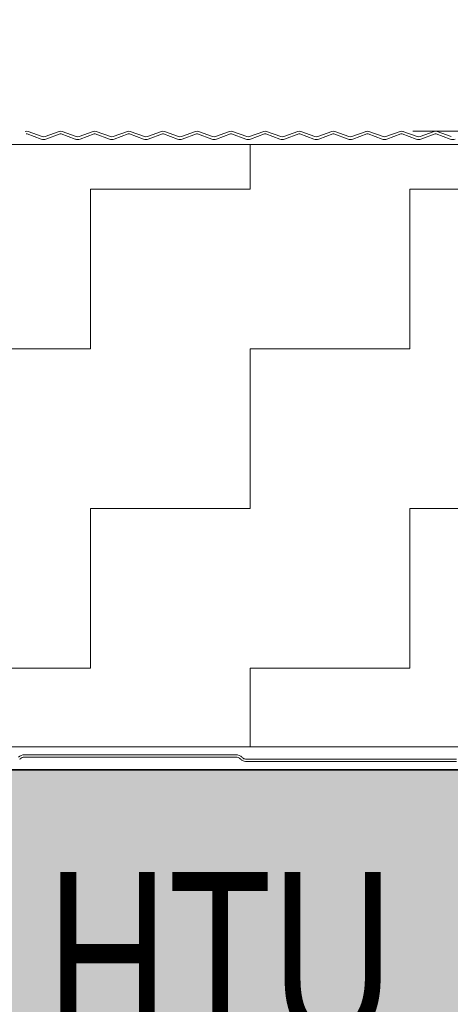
# Model space of a CAD drawing. Header units: metres. Extents: x 1316.5 to 1415.3, y -94.1 to -52.
# Tile 571 of 656: x 1409.196 to 1409.297, y -73.391 to -73.16. Entities that reach past the tile are written whole.
import ezdxf

# ---------------------------------------------------------------- set-up
doc = ezdxf.new("R2010")
doc.units = ezdxf.units.M
doc.header["$PDMODE"] = 65
for name, pattern in [('AUSGEZOGEN', [0]), ('PUNKT2_S9', [0.0015, 0, -0.0015]), ('STRICHPUNKT2_S5', [0.1, 0.07, -0.01, 0.01, -0.01])]:
    doc.linetypes.add(name, pattern=pattern)
doc.layers.add('XR$3$_42143', color=7, linetype='Continuous')
doc.layers.add('XR$3$_42154', color=7, linetype='Continuous')
for name, color, linetype, lineweight in [('XR$3$Achsen', 4, 'AUSGEZOGEN', 13), ('XR$3$Maßlinie 1_50', 7, 'AUSGEZOGEN', 25), ('XR$3$Muster', 4, 'AUSGEZOGEN', 13), ('XR$3$Möblierung', 4, 'AUSGEZOGEN', 13), ('XR$3$STANDARD_1', 7, 'AUSGEZOGEN', 25), ('XR$3$Text 1_100', 3, 'AUSGEZOGEN', 18), ('XR$3$Wand Mauerwerk nt', 7, 'AUSGEZOGEN', 25), ('XR$3$Wand Mauerwerk tr_1', 42, 'AUSGEZOGEN', 18)]:
    doc.layers.add(name, color=color, linetype=linetype, lineweight=lineweight)
doc.styles.add('ARIAL', font='arial.ttf')
doc.dimstyles.new('DIMSTYLE_21', dxfattribs={"dimtxt": 0.04, "dimasz": 0.03, "dimexe": 0, "dimexo": 1e-06, "dimgap": 0.02, "dimtad": 2, "dimdec": 0, "dimlfac": 100, "dimrnd": 0.5, "dimzin": 12, "dimdsep": 46, "dimtxsty": 'ARIAL', "dimblk1": 'ALL_ML_KREIS', "dimblk2": 'ALL_ML_KREIS', "dimsah": 1, "dimcen": 0, "dimse1": 1, "dimse2": 1, "dimclrd": 7, "dimclre": 7, "dimclrt": 7, "dimadec": 0, "dimazin": 0, "dimtfac": 1, "dimtdec": 0, "dimtix": 1, "dimtmove": 2, "dimatfit": 3, "dimfxl": 0, "dimtzin": 0, "dimlwd": 0, "dimlwe": 25, "dimarcsym": 0})
doc.dimstyles.new('DIMSTYLE_4', dxfattribs={"dimtxt": 0.04, "dimasz": 0.03, "dimexe": 0, "dimexo": 1e-06, "dimgap": 0.02, "dimtad": 2, "dimdec": 1, "dimlfac": 100, "dimrnd": 0.5, "dimzin": 4, "dimdsep": 46, "dimtxsty": 'ARIAL', "dimblk1": 'ALL_ML_KREIS', "dimblk2": 'ALL_ML_KREIS', "dimsah": 1, "dimcen": 0, "dimse1": 1, "dimse2": 1, "dimclrd": 7, "dimclre": 7, "dimclrt": 7, "dimadec": 0, "dimazin": 0, "dimtfac": 1, "dimtdec": 0, "dimtix": 1, "dimtmove": 2, "dimatfit": 3, "dimfxl": 0, "dimtzin": 0, "dimlwd": 0, "dimlwe": 25, "dimarcsym": 0})

# ---------------------------------------------------------------- blocks, each defined once
blk = doc.blocks.new('ALL_ML_KREIS')
at = {"color": 0, "linetype": 'ByBlock', "lineweight": -2}
for p, q in [((0, -0.5), (0, 0.5)), ((-1, 0), (0.5, 0))]:
    blk.add_line(p, q, dxfattribs=at)
blk.add_circle((0, 0), 0.15, dxfattribs=at)
blk = doc.blocks.new('*D170')
at = {"layer": 'DEFPOINTS', "color": 7, "linetype": 'AUSGEZOGEN', "lineweight": 25, "transparency": 33554687}
for p in [(1408.61527, -73.07314), (1408.61527, -73.38937), (1409.31527, -73.38937)]:
    blk.add_point(p, dxfattribs=at)
at = {"layer": 'XR$3$Maßlinie 1_50', "color": 7, "linetype": 'AUSGEZOGEN', "lineweight": -2, "transparency": 33554687}
blk.add_line((1408.61527, -73.07314), (1409.31527, -73.07314), dxfattribs=at)
at = {"layer": 'XR$3$Maßlinie 1_50', "color": 7, "linetype": 'AUSGEZOGEN', "lineweight": 25, "transparency": 33554687, "xscale": 0.03, "yscale": 0.03, "zscale": 0.03, "rotation": 180}
blk.add_blockref('ALL_ML_KREIS', (1408.61527, -73.07314), dxfattribs=at)
at = {"layer": 'XR$3$Maßlinie 1_50', "color": 7, "linetype": 'AUSGEZOGEN', "lineweight": 25, "transparency": 33554687, "xscale": 0.03, "yscale": 0.03, "zscale": 0.03}
blk.add_blockref('ALL_ML_KREIS', (1409.31527, -73.07314), dxfattribs=at)
at = {"layer": 'XR$3$Maßlinie 1_50', "color": 7, "linetype": 'AUSGEZOGEN', "lineweight": 25, "transparency": 33554687, "insert": (1408.96353, -73.04246), "char_height": 0.04, "width": 0.08, "attachment_point": 5, "style": 'ARIAL'}
blk.add_mtext('\\A1;{70}', dxfattribs=at)
blk = doc.blocks.new('*D199')
at = {"layer": 'DEFPOINTS', "color": 7, "linetype": 'AUSGEZOGEN', "lineweight": 25, "transparency": 33554687}
for p in [(1408.49128, -72.83468), (1408.49128, -73.18735), (1409.43926, -73.20064)]:
    blk.add_point(p, dxfattribs=at)
at = {"layer": 'XR$3$Maßlinie 1_50', "color": 7, "linetype": 'AUSGEZOGEN', "lineweight": -2, "transparency": 33554687}
blk.add_line((1408.49128, -72.83468), (1409.43926, -72.83468), dxfattribs=at)
at = {"layer": 'XR$3$Maßlinie 1_50', "color": 7, "linetype": 'AUSGEZOGEN', "lineweight": 25, "transparency": 33554687, "xscale": 0.03, "yscale": 0.03, "zscale": 0.03, "rotation": 180}
blk.add_blockref('ALL_ML_KREIS', (1408.49128, -72.83468), dxfattribs=at)
at = {"layer": 'XR$3$Maßlinie 1_50', "color": 7, "linetype": 'AUSGEZOGEN', "lineweight": 25, "transparency": 33554687, "xscale": 0.03, "yscale": 0.03, "zscale": 0.03}
blk.add_blockref('ALL_ML_KREIS', (1409.43926, -72.83468), dxfattribs=at)
at = {"layer": 'XR$3$Maßlinie 1_50', "color": 7, "linetype": 'AUSGEZOGEN', "lineweight": 25, "transparency": 33554687, "insert": (1408.96331, -72.804), "char_height": 0.04, "width": 0.16, "attachment_point": 5, "style": 'ARIAL'}
blk.add_mtext('\\A1;{\\A1;{95\\H0.026400;\\S^ ;}}', dxfattribs=at)
blk = doc.blocks.new('*D218')
at = {"layer": 'DEFPOINTS', "color": 7, "linetype": 'AUSGEZOGEN', "lineweight": 25, "transparency": 33554687}
for p in [(1408.61527, -72.95765), (1409.31527, -73.38937), (1408.61527, -73.44581)]:
    blk.add_point(p, dxfattribs=at)
at = {"layer": 'XR$3$Maßlinie 1_50', "color": 7, "linetype": 'AUSGEZOGEN', "lineweight": -2, "transparency": 33554687}
blk.add_line((1408.61527, -72.95765), (1409.31527, -72.95765), dxfattribs=at)
at = {"layer": 'XR$3$Maßlinie 1_50', "color": 7, "linetype": 'AUSGEZOGEN', "lineweight": 25, "transparency": 33554687, "xscale": 0.03, "yscale": 0.03, "zscale": 0.03, "rotation": 180}
blk.add_blockref('ALL_ML_KREIS', (1408.61527, -72.95765), dxfattribs=at)
at = {"layer": 'XR$3$Maßlinie 1_50', "color": 7, "linetype": 'AUSGEZOGEN', "lineweight": 25, "transparency": 33554687, "xscale": 0.03, "yscale": 0.03, "zscale": 0.03}
blk.add_blockref('ALL_ML_KREIS', (1409.31527, -72.95765), dxfattribs=at)
at = {"layer": 'XR$3$Maßlinie 1_50', "color": 7, "linetype": 'AUSGEZOGEN', "lineweight": 25, "transparency": 33554687, "insert": (1408.96353, -72.92697), "char_height": 0.04, "width": 0.08, "attachment_point": 5, "style": 'ARIAL'}
blk.add_mtext('\\A1;{70}', dxfattribs=at)

msp = doc.modelspace()

# ---------------------------------------------------------------- hatches: boundary and pattern name
at = {"layer": 'XR$3$Muster', "linetype": 'AUSGEZOGEN', "lineweight": 13, "transparency": 33554687}
h = msp.add_hatch(dxfattribs=at)
h.set_pattern_fill('MUSTER', color=4, scale=0.0375, angle=90, style=0, pattern_type=2)
h.set_pattern_definition([(90, (-0.075, 0.075), (-0.0375, 0.0375), [0.0375, -0.0375]), (180, (-0.075, 0.075), (-0.0375, -0.0375), [0.0375, -0.0375])])
h.paths.add_polyline_path([(1409.43926, -73.18952), (1408.49128, -73.18952), (1408.49128, -73.33093), (1409.43926, -73.33093)], flags=0)
at = {"layer": 'XR$3$Möblierung', "linetype": 'AUSGEZOGEN', "lineweight": 13, "transparency": 33554687}
msp.add_hatch(color=8, dxfattribs=at).paths.add_polyline_path([(1409.23927, -73.42837), (1409.24114, -73.43194), (1409.24137, -73.43208), (1409.24137, -73.43237), (1409.29357, -73.43237), (1409.29357, -73.43112), (1409.29475, -73.4302), (1409.29579, -73.42912), (1409.29664, -73.42789), (1409.29777, -73.42562), (1409.29777, -73.42137), (1409.29796, -73.42013), (1409.29853, -73.41902), (1409.29942, -73.41813), (1409.30053, -73.41756), (1409.30177, -73.41737), (1409.31127, -73.41737), (1409.3125, -73.41756), (1409.31362, -73.41813), (1409.3145, -73.41902), (1409.31507, -73.42013), (1409.31527, -73.42137), (1409.31527, -73.33637), (1409.08027, -73.33637), (1409.07427, -73.33637), (1409.05627, -73.33637), (1408.61527, -73.33637), (1408.61527, -73.42137), (1408.61546, -73.42013), (1408.61603, -73.41902), (1408.61692, -73.41813), (1408.61803, -73.41756), (1408.61927, -73.41737), (1408.62877, -73.41737), (1408.63, -73.41756), (1408.63112, -73.41813), (1408.632, -73.41902), (1408.63257, -73.42013), (1408.63277, -73.42137), (1408.63277, -73.42562), (1408.63389, -73.42789), (1408.63475, -73.42912), (1408.63579, -73.4302), (1408.63697, -73.43112), (1408.63697, -73.43237), (1408.68917, -73.43237), (1408.68917, -73.43208), (1408.68939, -73.43194), (1408.69127, -73.42837), (1408.69127, -73.42764), (1408.69317, -73.42764), (1408.69317, -73.4451), (1408.69127, -73.4451), (1408.69127, -73.44437), (1408.68939, -73.4408), (1408.68917, -73.44066), (1408.68917, -73.44037), (1408.63697, -73.44037), (1408.63697, -73.44162), (1408.63579, -73.44254), (1408.63475, -73.44362), (1408.63389, -73.44485), (1408.63277, -73.44712), (1408.63277, -73.45137), (1408.63257, -73.45261), (1408.632, -73.45372), (1408.63112, -73.45461), (1408.63, -73.45517), (1408.62877, -73.45537), (1408.61927, -73.45537), (1408.61803, -73.45517), (1408.61692, -73.45461), (1408.61603, -73.45372), (1408.61546, -73.45261), (1408.61527, -73.45137), (1408.61527, -73.64137), (1408.61546, -73.64013), (1408.61603, -73.63902), (1408.61692, -73.63813), (1408.61803, -73.63756), (1408.61927, -73.63737), (1408.62877, -73.63737), (1408.63, -73.63756), (1408.63112, -73.63813), (1408.632, -73.63902), (1408.63257, -73.64013), (1408.63277, -73.64137), (1408.63277, -73.64562), (1408.63389, -73.64789), (1408.63475, -73.64912), (1408.63579, -73.6502), (1408.63697, -73.65112), (1408.63697, -73.65237), (1408.68917, -73.65237), (1408.68917, -73.65208), (1408.68939, -73.65194), (1408.69127, -73.64837), (1408.69127, -73.64764), (1408.69317, -73.64764), (1408.69317, -73.6651), (1408.69127, -73.6651), (1408.69127, -73.66437), (1408.68939, -73.6608), (1408.68917, -73.66066), (1408.68917, -73.66037), (1408.63697, -73.66037), (1408.63697, -73.66162), (1408.63579, -73.66254), (1408.63475, -73.66362), (1408.63389, -73.66485), (1408.63277, -73.66712), (1408.63277, -73.67137), (1408.63257, -73.67261), (1408.632, -73.67372), (1408.63112, -73.67461), (1408.63, -73.67517), (1408.62877, -73.67537), (1408.61927, -73.67537), (1408.61803, -73.67517), (1408.61692, -73.67461), (1408.61603, -73.67372), (1408.61546, -73.67261), (1408.61527, -73.67137), (1408.61527, -73.73637), (1409.31527, -73.73637), (1409.31527, -73.67137), (1409.31507, -73.67261), (1409.3145, -73.67372), (1409.31362, -73.67461), (1409.3125, -73.67517), (1409.31127, -73.67537), (1409.30177, -73.67537), (1409.30053, -73.67517), (1409.29942, -73.67461), (1409.29853, -73.67372), (1409.29796, -73.67261), (1409.29777, -73.67137), (1409.29777, -73.66712), (1409.29664, -73.66485), (1409.29579, -73.66362), (1409.29475, -73.66254), (1409.29357, -73.66162), (1409.29357, -73.66037), (1409.24137, -73.66037), (1409.24137, -73.66066), (1409.24114, -73.6608), (1409.23927, -73.66437), (1409.23927, -73.6651), (1409.23737, -73.6651), (1409.23737, -73.64764), (1409.23927, -73.64764), (1409.23927, -73.64837), (1409.24114, -73.65194), (1409.24137, -73.65208), (1409.24137, -73.65237), (1409.29357, -73.65237), (1409.29357, -73.65112), (1409.29475, -73.6502), (1409.29579, -73.64912), (1409.29664, -73.64789), (1409.29777, -73.64562), (1409.29777, -73.64137), (1409.29796, -73.64013), (1409.29853, -73.63902), (1409.29942, -73.63813), (1409.30053, -73.63756), (1409.30177, -73.63737), (1409.31127, -73.63737), (1409.3125, -73.63756), (1409.31362, -73.63813), (1409.3145, -73.63902), (1409.31507, -73.64013), (1409.31527, -73.64137), (1409.31527, -73.45137), (1409.31507, -73.45261), (1409.3145, -73.45372), (1409.31362, -73.45461), (1409.3125, -73.45517), (1409.31127, -73.45537), (1409.30177, -73.45537), (1409.30053, -73.45517), (1409.29942, -73.45461), (1409.29853, -73.45372), (1409.29796, -73.45261), (1409.29777, -73.45137), (1409.29777, -73.44712), (1409.29664, -73.44485), (1409.29579, -73.44362), (1409.29475, -73.44254), (1409.29357, -73.44162), (1409.29357, -73.44037), (1409.24137, -73.44037), (1409.24137, -73.44066), (1409.24114, -73.4408), (1409.23927, -73.44437), (1409.23927, -73.4451), (1409.23737, -73.4451), (1409.23737, -73.42764), (1409.23927, -73.42764)])

# ---------------------------------------------------------------- linework, layer by layer
at = {"layer": 'XR$3$_42143', "color": 30, "linetype": 'AUSGEZOGEN', "lineweight": 13, "transparency": 33554687}
for p, q in [((1409.19764, -73.18702), (1409.20096, -73.18823)), ((1409.20118, -73.18764), (1409.19786, -73.18643)), ((1409.20518, -73.18643), (1409.20186, -73.18764)), ((1409.20208, -73.18823), (1409.2054, -73.18702)), ((1409.20565, -73.18702), (1409.20897, -73.18823)), ((1409.20919, -73.18764), (1409.20587, -73.18643)), ((1409.21319, -73.18643), (1409.20987, -73.18764)), ((1409.21009, -73.18823), (1409.21341, -73.18702)), ((1409.21366, -73.18702), (1409.21698, -73.18823)), ((1409.2172, -73.18764), (1409.21387, -73.18643)), ((1409.2212, -73.18643), (1409.21788, -73.18764)), ((1409.21809, -73.18823), (1409.22141, -73.18702)), ((1409.22167, -73.18702), (1409.22499, -73.18823)), ((1409.2252, -73.18764), (1409.22188, -73.18643)), ((1409.22921, -73.18643), (1409.22589, -73.18764)), ((1409.2261, -73.18823), (1409.22942, -73.18702)), ((1409.22968, -73.18702), (1409.233, -73.18823)), ((1409.23321, -73.18764), (1409.22989, -73.18643)), ((1409.23722, -73.18643), (1409.2339, -73.18764)), ((1409.23411, -73.18823), (1409.23743, -73.18702)), ((1409.23769, -73.18702), (1409.24101, -73.18823)), ((1409.24122, -73.18764), (1409.2379, -73.18643)), ((1409.24523, -73.18643), (1409.2419, -73.18764)), ((1409.24212, -73.18823), (1409.24544, -73.18702)), ((1409.24569, -73.18702), (1409.24901, -73.18823)), ((1409.24923, -73.18764), (1409.24591, -73.18643)), ((1409.25323, -73.18643), (1409.24991, -73.18764)), ((1409.25013, -73.18823), (1409.25345, -73.18702)), ((1409.2537, -73.18702), (1409.25702, -73.18823)), ((1409.25724, -73.18764), (1409.25392, -73.18643)), ((1409.26124, -73.18643), (1409.25792, -73.18764)), ((1409.25814, -73.18823), (1409.26146, -73.18702)), ((1409.26171, -73.18702), (1409.26503, -73.18823)), ((1409.26525, -73.18764), (1409.26193, -73.18643)), ((1409.26925, -73.18643), (1409.26593, -73.18764)), ((1409.26615, -73.18823), (1409.26947, -73.18702)), ((1409.26972, -73.18702), (1409.27304, -73.18823)), ((1409.27326, -73.18764), (1409.26993, -73.18643)), ((1409.27726, -73.18643), (1409.27394, -73.18764)), ((1409.27415, -73.18823), (1409.27748, -73.18702)), ((1409.27773, -73.18702), (1409.28105, -73.18823)), ((1409.28126, -73.18764), (1409.27794, -73.18643)), ((1409.28527, -73.18643), (1409.28195, -73.18764)), ((1409.28216, -73.18823), (1409.28548, -73.18702)), ((1409.28574, -73.18702), (1409.28906, -73.18823)), ((1409.28927, -73.18764), (1409.28595, -73.18643)), ((1409.29328, -73.18643), (1409.28996, -73.18764)), ((1409.29017, -73.18823), (1409.29349, -73.18702)), ((1409.29375, -73.18702), (1409.29707, -73.18823)), ((1409.29728, -73.18764), (1409.29396, -73.18643)), ((1409.24671, -73.33282), (1409.19703, -73.33282)), ((1409.1959, -73.3339), (1409.19601, -73.33379)), ((1409.19703, -73.33337), (1409.24671, -73.33337)), ((1409.24774, -73.33379), (1409.24784, -73.3339)), ((1409.24823, -73.33351), (1409.24813, -73.3334)), ((1409.29853, -73.33382), (1409.24898, -73.33382)), ((1409.24898, -73.33437), (1409.29853, -73.33437))]:
    msp.add_line(p, q, dxfattribs=at)
for centre, radius, start, end in [((1409.19752, -73.18737), 0.001, 70.0189, 109.9791), ((1409.19752, -73.18737), 0.00037, 70.0189, 109.9791), ((1409.20552, -73.18737), 0.001, 70.0189, 109.9791), ((1409.20552, -73.18737), 0.00037, 70.0189, 109.9791), ((1409.21353, -73.18737), 0.001, 70.0189, 109.9791), ((1409.21353, -73.18737), 0.001, 70.0189, 109.9791), ((1409.21353, -73.18737), 0.00037, 70.0189, 109.9791), ((1409.21353, -73.18737), 0.00037, 70.0189, 109.9791), ((1409.22154, -73.18737), 0.001, 70.0189, 109.9791), ((1409.22154, -73.18737), 0.00037, 70.0189, 109.9791), ((1409.22955, -73.18737), 0.001, 70.0189, 109.9791), ((1409.22955, -73.18737), 0.001, 70.0189, 109.9791), ((1409.22955, -73.18737), 0.00037, 70.0189, 109.9791), ((1409.22955, -73.18737), 0.00037, 70.0189, 109.9791), ((1409.23756, -73.18737), 0.001, 70.0189, 109.9791), ((1409.23756, -73.18737), 0.00037, 70.0189, 109.9791), ((1409.24557, -73.18737), 0.001, 70.0189, 109.9791), ((1409.24557, -73.18737), 0.001, 70.0189, 109.9791), ((1409.24557, -73.18737), 0.00037, 70.0189, 109.9791), ((1409.24557, -73.18737), 0.00037, 70.0189, 109.9791), ((1409.25358, -73.18737), 0.001, 70.0189, 109.9791), ((1409.25358, -73.18737), 0.00037, 70.0189, 109.9791), ((1409.26158, -73.18737), 0.001, 70.0189, 109.9791), ((1409.26158, -73.18737), 0.001, 70.0189, 109.9791), ((1409.26158, -73.18737), 0.00037, 70.0189, 109.9791), ((1409.26158, -73.18737), 0.00037, 70.0189, 109.9791), ((1409.26959, -73.18737), 0.001, 70.0189, 109.9791), ((1409.26959, -73.18737), 0.00037, 70.0189, 109.9791), ((1409.2776, -73.18737), 0.001, 70.0189, 109.9791), ((1409.2776, -73.18737), 0.001, 70.0189, 109.9791), ((1409.2776, -73.18737), 0.00037, 70.0189, 109.9791), ((1409.2776, -73.18737), 0.00037, 70.0189, 109.9791), ((1409.28561, -73.18737), 0.001, 70.0189, 109.9791), ((1409.28561, -73.18737), 0.00037, 70.0189, 109.9791), ((1409.29362, -73.18737), 0.001, 70.0189, 109.9791), ((1409.29362, -73.18737), 0.001, 70.0189, 109.9791), ((1409.29362, -73.18737), 0.00037, 70.0189, 109.9791), ((1409.29362, -73.18737), 0.00037, 70.0189, 109.9791), ((1409.20152, -73.1867), 0.00163, 250.0189, 289.9791), ((1409.20152, -73.1867), 0.001, 250.0189, 289.9791), ((1409.20953, -73.1867), 0.00163, 250.0189, 289.9791), ((1409.20953, -73.1867), 0.001, 250.0189, 289.9791), ((1409.21754, -73.1867), 0.00163, 250.0189, 289.9791), ((1409.21754, -73.1867), 0.001, 250.0189, 289.9791), ((1409.22555, -73.1867), 0.00163, 250.0189, 289.9791), ((1409.22555, -73.1867), 0.001, 250.0189, 289.9791), ((1409.23355, -73.1867), 0.00163, 250.0189, 289.9791), ((1409.23355, -73.1867), 0.001, 250.0189, 289.9791), ((1409.24156, -73.1867), 0.00163, 250.0189, 289.9791), ((1409.24156, -73.1867), 0.001, 250.0189, 289.9791), ((1409.24957, -73.1867), 0.00163, 250.0189, 289.9791), ((1409.24957, -73.1867), 0.001, 250.0189, 289.9791), ((1409.25758, -73.1867), 0.00163, 250.0189, 289.9791), ((1409.25758, -73.1867), 0.001, 250.0189, 289.9791), ((1409.26559, -73.1867), 0.00163, 250.0189, 289.9791), ((1409.26559, -73.1867), 0.001, 250.0189, 289.9791), ((1409.2736, -73.1867), 0.00163, 250.0189, 289.9791), ((1409.2736, -73.1867), 0.001, 250.0189, 289.9791), ((1409.28161, -73.1867), 0.00163, 250.0189, 289.9791), ((1409.28161, -73.1867), 0.001, 250.0189, 289.9791), ((1409.28961, -73.1867), 0.00163, 250.0189, 289.9791), ((1409.28961, -73.1867), 0.001, 250.0189, 289.9791), ((1409.29762, -73.1867), 0.00163, 250.0189, 289.9791), ((1409.19703, -73.33482), 0.002, 90, 135), ((1409.24671, -73.33482), 0.002, 45, 90), ((1409.19703, -73.33482), 0.00145, 90, 135), ((1409.24671, -73.33482), 0.00145, 45, 90), ((1409.24898, -73.33277), 0.0016, 225, 270), ((1409.24898, -73.33277), 0.00105, 225, 270)]:
    msp.add_arc(centre, radius, start, end, dxfattribs=at)
at = {"layer": 'XR$3$_42154', "color": 51, "linetype": 'AUSGEZOGEN', "lineweight": 13, "transparency": 33554687}
for p, q in [((1409.20096, -73.18823), (1409.19764, -73.18702)), ((1409.2054, -73.18702), (1409.20208, -73.18823)), ((1409.20897, -73.18823), (1409.20565, -73.18702)), ((1409.21341, -73.18702), (1409.21009, -73.18823)), ((1409.21698, -73.18823), (1409.21366, -73.18702)), ((1409.22141, -73.18702), (1409.21809, -73.18823)), ((1409.22499, -73.18823), (1409.22167, -73.18702)), ((1409.22942, -73.18702), (1409.2261, -73.18823)), ((1409.233, -73.18823), (1409.22968, -73.18702)), ((1409.23743, -73.18702), (1409.23411, -73.18823)), ((1409.24101, -73.18823), (1409.23769, -73.18702)), ((1409.24544, -73.18702), (1409.24212, -73.18823)), ((1409.24901, -73.18823), (1409.24569, -73.18702)), ((1409.25345, -73.18702), (1409.25013, -73.18823)), ((1409.25702, -73.18823), (1409.2537, -73.18702)), ((1409.26146, -73.18702), (1409.25814, -73.18823)), ((1409.26503, -73.18823), (1409.26171, -73.18702)), ((1409.26947, -73.18702), (1409.26615, -73.18823)), ((1409.27304, -73.18823), (1409.26972, -73.18702)), ((1409.27748, -73.18702), (1409.27415, -73.18823)), ((1409.28105, -73.18823), (1409.27773, -73.18702)), ((1409.28548, -73.18702), (1409.28216, -73.18823)), ((1409.28906, -73.18823), (1409.28574, -73.18702)), ((1409.29349, -73.18702), (1409.29017, -73.18823)), ((1409.29707, -73.18823), (1409.29375, -73.18702)), ((1409.19703, -73.33282), (1409.24671, -73.33282)), ((1409.24813, -73.3334), (1409.24823, -73.33351)), ((1409.24898, -73.33382), (1409.29853, -73.33382))]:
    msp.add_line(p, q, dxfattribs=at)
for centre, radius, start, end in [((1409.19752, -73.18737), 0.00037, 70.0189, 109.9791), ((1409.20552, -73.18737), 0.00037, 70.0189, 109.9791), ((1409.21353, -73.18737), 0.00037, 70.0189, 109.9791), ((1409.21353, -73.18737), 0.00037, 70.0189, 109.9791), ((1409.22154, -73.18737), 0.00037, 70.0189, 109.9791), ((1409.22955, -73.18737), 0.00037, 70.0189, 109.9791), ((1409.22955, -73.18737), 0.00037, 70.0189, 109.9791), ((1409.23756, -73.18737), 0.00037, 70.0189, 109.9791), ((1409.24557, -73.18737), 0.00037, 70.0189, 109.9791), ((1409.24557, -73.18737), 0.00037, 70.0189, 109.9791), ((1409.25358, -73.18737), 0.00037, 70.0189, 109.9791), ((1409.26158, -73.18737), 0.00037, 70.0189, 109.9791), ((1409.26158, -73.18737), 0.00037, 70.0189, 109.9791), ((1409.26959, -73.18737), 0.00037, 70.0189, 109.9791), ((1409.2776, -73.18737), 0.00037, 70.0189, 109.9791), ((1409.2776, -73.18737), 0.00037, 70.0189, 109.9791), ((1409.28561, -73.18737), 0.00037, 70.0189, 109.9791), ((1409.29362, -73.18737), 0.00037, 70.0189, 109.9791), ((1409.29362, -73.18737), 0.00037, 70.0189, 109.9791), ((1409.20152, -73.1867), 0.00163, 250.0189, 289.9791), ((1409.20953, -73.1867), 0.00163, 250.0189, 289.9791), ((1409.21754, -73.1867), 0.00163, 250.0189, 289.9791), ((1409.22555, -73.1867), 0.00163, 250.0189, 289.9791), ((1409.23355, -73.1867), 0.00163, 250.0189, 289.9791), ((1409.24156, -73.1867), 0.00163, 250.0189, 289.9791), ((1409.24957, -73.1867), 0.00163, 250.0189, 289.9791), ((1409.25758, -73.1867), 0.00163, 250.0189, 289.9791), ((1409.26559, -73.1867), 0.00163, 250.0189, 289.9791), ((1409.2736, -73.1867), 0.00163, 250.0189, 289.9791), ((1409.28161, -73.1867), 0.00163, 250.0189, 289.9791), ((1409.28961, -73.1867), 0.00163, 250.0189, 289.9791), ((1409.29762, -73.1867), 0.00163, 250.0189, 289.9791), ((1409.19703, -73.33482), 0.002, 90, 135), ((1409.24671, -73.33482), 0.002, 45, 90), ((1409.24898, -73.33277), 0.00105, 225, 270)]:
    msp.add_arc(centre, radius, start, end, dxfattribs=at)
at = {"layer": 'XR$3$Achsen', "color": 4, "linetype": 'STRICHPUNKT2_S5', "lineweight": 35, "transparency": 33554687}
msp.add_line((1408.08828, -73.33637), (1410.08226, -73.33637), dxfattribs=at)
at = {"layer": 'XR$3$STANDARD_1', "color": 7, "linetype": 'AUSGEZOGEN', "lineweight": 35, "transparency": 33554687}
msp.add_lwpolyline([(1408.61527, -73.33637), (1409.31527, -73.33637), (1409.31527, -73.73637), (1408.61527, -73.73637), (1408.61527, -73.33637)], close=True, dxfattribs=at)
at = {"layer": 'XR$3$Wand Mauerwerk nt', "color": 7, "linetype": 'AUSGEZOGEN', "lineweight": 13, "transparency": 33554687}
for p, q in [((1409.43926, -73.18952), (1408.49128, -73.18952)), ((1409.43926, -73.33093), (1408.49128, -73.33093))]:
    msp.add_line(p, q, dxfattribs=at)
at = {"layer": 'XR$3$Wand Mauerwerk tr_1', "color": 4, "linetype": 'PUNKT2_S9', "lineweight": 13, "transparency": 33554687}
msp.add_line((1408.08828, -73.18637), (1410.08226, -73.18637), dxfattribs=at)

# ---------------------------------------------------------------- texts
at = {"layer": 'XR$3$Text 1_100', "color": 3, "linetype": 'AUSGEZOGEN', "lineweight": 18, "transparency": 33554687, "insert": (1409.20222, -73.40094), "char_height": 0.04, "width": 0.0966634, "attachment_point": 7, "style": 'ARIAL'}
msp.add_mtext('\\W0.71;HTU', dxfattribs=at)

# ---------------------------------------------------------------- dimensions: what is measured, and where the dimension line sits
at = {"layer": 'XR$3$Maßlinie 1_50', "color": 7, "linetype": 'AUSGEZOGEN', "lineweight": 25, "transparency": 33554687}
for base, p1, p2, dimstyle, picture, middle in [((1409.43926, -72.83468), (1408.49128, -73.18734), (1409.43926, -73.20064), 'DIMSTYLE_4', '*D199', (1408.96331, -72.804)), ((1409.31527, -72.95765), (1408.61527, -73.44581), (1409.31527, -73.38937), 'DIMSTYLE_21', '*D218', (1408.96353, -72.92697)), ((1409.31527, -73.07314), (1408.61527, -73.38937), (1409.31527, -73.38937), 'DIMSTYLE_21', '*D170', (1408.96353, -73.04246))]:
    dim = msp.add_linear_dim(base=base, p1=p1, p2=p2, dimstyle=dimstyle, override={"dimpost": '<>', "dimclrd": 7, "dimclre": 7, "dimclrt": 7, "dimlwd": 0, "dimlwe": 25}, dxfattribs=at)
    dim.commit()
    dim.dimension.update_dxf_attribs({"geometry": picture, "text_midpoint": middle, "dimtype": 160})

doc.saveas('drawing.dxf')
